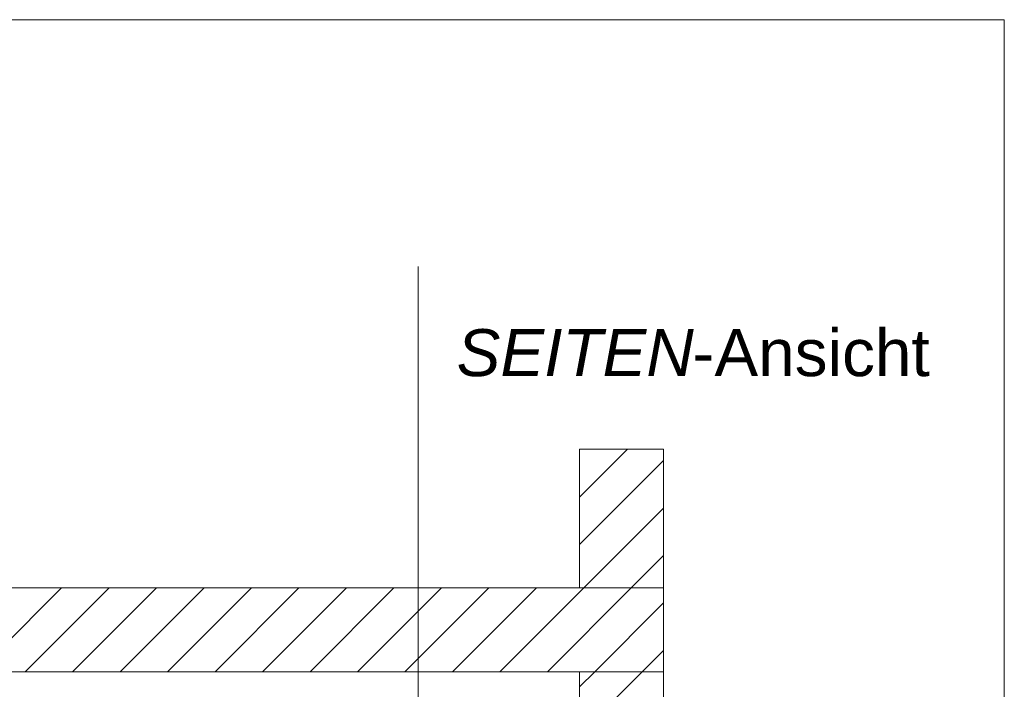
# Model space of a CAD drawing. Extents: x -620 to 3480, y 62 to 1107.
# Tile 287 of 289: x 234 to 263, y 943 to 963. Entities that reach past the tile are written whole.
import ezdxf
from ezdxf.lldxf.tags import DXFTag

# ---------------------------------------------------------------- set-up
doc = ezdxf.new("R2010")
doc.units = 0
doc.layers.get('0').update_dxf_attribs({"lineweight": 35})
doc.layers.add('E_Detail_Beschriftung', color=7, linetype='Continuous', lineweight=13, true_color=0x009900)
doc.layers.add('E_Detail_Wandschraffur', color=7, linetype='Continuous', lineweight=5, true_color=0xc0c0c0)
doc.layers.add('E_Detail_Linie_Text_Bem', color=7, linetype='Continuous', lineweight=13)
doc.styles.get("Standard").update_dxf_attribs({"font": 'ARIALN.TTF'})
tags = doc.linetypes.add('fein_strichliert', pattern=[4, 1, -2, 1]).pattern_tags.tags
tags[8:9] = [DXFTag(74, 4), DXFTag(75, 0), DXFTag(340, '0'), DXFTag(46, 0.0), DXFTag(50, 0.0), DXFTag(44, 0.0), DXFTag(45, 0.0)]
tags[6:7] = [DXFTag(74, 4), DXFTag(75, 0), DXFTag(340, '0'), DXFTag(46, 0.0), DXFTag(50, 0.0), DXFTag(44, 0.0), DXFTag(45, 0.0)]
tags[4:5] = [DXFTag(74, 4), DXFTag(75, 0), DXFTag(340, '0'), DXFTag(46, 0.0), DXFTag(50, 0.0), DXFTag(44, 0.0), DXFTag(45, 0.0)]
tags = doc.linetypes.add('fein_strichliert-A06G9GVL8I', pattern=[4, 1, -2, 1]).pattern_tags.tags
tags[8:9] = [DXFTag(74, 4), DXFTag(75, 0), DXFTag(340, '0'), DXFTag(46, 0.0), DXFTag(50, 0.0), DXFTag(44, 0.0), DXFTag(45, 0.0)]
tags[6:7] = [DXFTag(74, 4), DXFTag(75, 0), DXFTag(340, '0'), DXFTag(46, 0.0), DXFTag(50, 0.0), DXFTag(44, 0.0), DXFTag(45, 0.0)]
tags[4:5] = [DXFTag(74, 4), DXFTag(75, 0), DXFTag(340, '0'), DXFTag(46, 0.0), DXFTag(50, 0.0), DXFTag(44, 0.0), DXFTag(45, 0.0)]

# ---------------------------------------------------------------- blocks, each defined once
blk = doc.blocks.new('Referenz-A06G9GVT8I')
at = {"layer": 'E_Detail_Linie_Text_Bem', "linetype": 'fein_strichliert-A06G9GVL8I', "ltscale": 0.65}
for p, q in [((262.851, 963.26), (200.081, 963.26)), ((262.851, 901.943), (262.851, 963.26)), ((245.389, 903.024), (245.389, 955.904))]:
    blk.add_line(p, q, dxfattribs=at)
at = {"layer": 'E_Detail_Linie_Text_Bem', "linetype": 'Continuous', "ltscale": 0.13}
for p, q in [((250.198, 950.467), (252.698, 950.467)), ((250.198, 946.332), (250.198, 950.467)), ((252.698, 950.467), (252.698, 946.332)), ((252.698, 946.332), (201.371, 946.332)), ((252.698, 946.332), (250.198, 946.332)), ((252.698, 943.832), (252.698, 946.332)), ((201.371, 943.832), (250.198, 943.832)), ((211.763, 943.832), (252.698, 943.832)), ((250.198, 943.832), (252.698, 943.832)), ((250.198, 932.032), (250.198, 943.832)), ((252.698, 943.832), (252.698, 903.832))]:
    blk.add_line(p, q, dxfattribs=at)
at = {"layer": 'E_Detail_Wandschraffur', "linetype": 'ByBlock', "ltscale": 0.13}
for p, q in [((250.198, 949.036), (251.629, 950.467)), ((250.323, 946.332), (252.698, 948.707)), ((233.681, 943.832), (236.181, 946.332)), ((236.509, 943.832), (239.009, 946.332)), ((239.338, 943.832), (241.838, 946.332)), ((242.166, 943.832), (244.666, 946.332)), ((244.995, 943.832), (247.495, 946.332)), ((247.823, 943.832), (250.323, 946.332)), ((250.652, 943.832), (252.698, 945.879)), ((250.198, 943.379), (250.652, 943.832))]:
    blk.add_line(p, q, dxfattribs=at)
at = {"layer": 'E_Detail_Wandschraffur', "linetype": 'fein_strichliert', "ltscale": 0.13}
for p, q in [((250.198, 950.45), (250.215, 950.467)), ((250.198, 947.621), (252.698, 950.121)), ((251.737, 946.332), (252.698, 947.293)), ((232.267, 943.832), (234.767, 946.332)), ((235.095, 943.832), (237.595, 946.332)), ((237.924, 943.832), (240.424, 946.332)), ((240.752, 943.832), (243.252, 946.332)), ((243.581, 943.832), (246.081, 946.332)), ((246.409, 943.832), (248.909, 946.332)), ((249.237, 943.832), (251.737, 946.332)), ((252.066, 943.832), (252.698, 944.465)), ((251.17, 942.936), (252.066, 943.832))]:
    blk.add_line(p, q, dxfattribs=at)
at = {"layer": 'E_Detail_Beschriftung', "linetype": 'Continuous', "lineweight": -2, "ltscale": 0.25, "char_height": 1.4, "attachment_point": 1}
for s, insert in [('{\\fArial|b0|i1;SEITEN}', (246.533, 954.038)), ('{\\fArial;-Ansicht}', (253.563, 954.038))]:
    blk.add_mtext(s, dxfattribs=dict(at, insert=insert))

msp = doc.modelspace()

# ---------------------------------------------------------------- block references
at = {"color": 8, "lineweight": 25, "ltscale": 0.25, "true_color": 0x808080}
msp.add_blockref('Referenz-A06G9GVT8I', (0, 0), dxfattribs=at)

doc.saveas('drawing.dxf')
